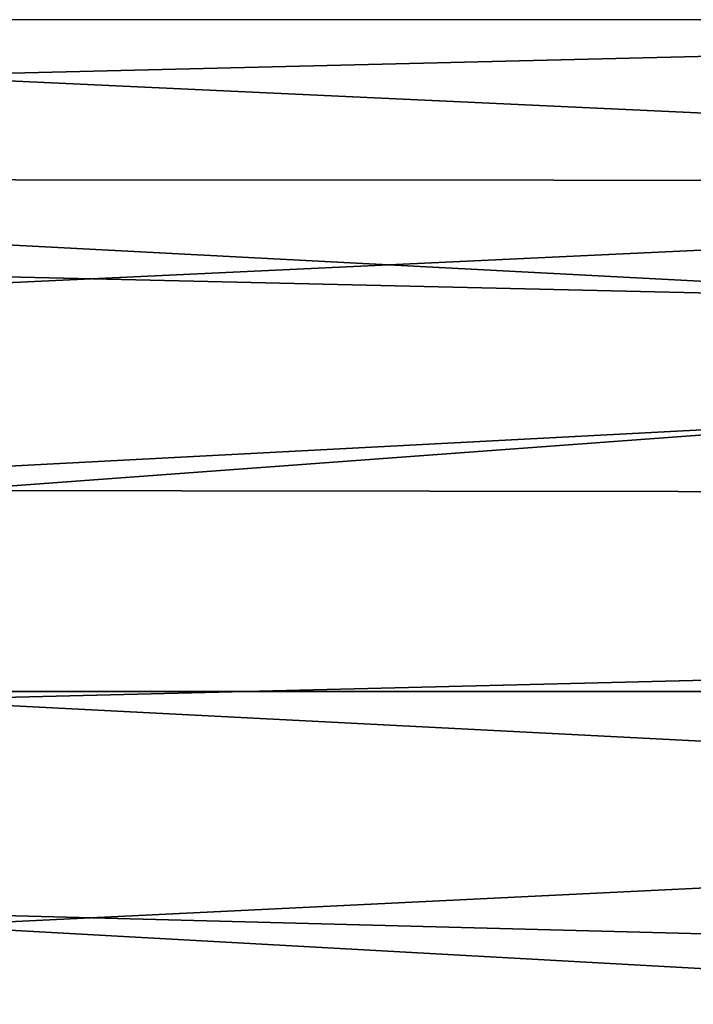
# Model space of a CAD drawing. Header units: millimetres. Extents: x -41 to 9, y -3 to 403.
# Tile 482 of 505: x -24.06 to -21.43, y 363.76 to 367.6. Entities that reach past the tile are written whole.
import ezdxf

# ---------------------------------------------------------------- set-up
doc = ezdxf.new("R2010")
doc.units = ezdxf.units.MM
doc.header["$LTSCALE"] = 81.481481
for name, color, linetype in [('1222', 7, 'CONTINUOUS'), ('1223', 7, 'CONTINUOUS'), ('1225', 7, 'CONTINUOUS'), ('1253', 7, 'CONTINUOUS')]:
    doc.layers.add(name, color=color, linetype=linetype)

msp = doc.modelspace()

# ---------------------------------------------------------------- linework, layer by layer
at = {"layer": '1222', "linetype": 'Continuous'}
for points in [[(9.125, 367.6006, 83.3181), (9.125, 368.8485, 82.2092), (-40.875, 367.6013, 83.3175), (9.125, 367.6006, 83.3181)], [(-40.875, 364.9808, 85.3833), (9.125, 367.6006, 83.3181), (-40.875, 367.6013, 83.3175), (-40.875, 364.9808, 85.3833)], [(9.125, 364.9803, 85.3836), (9.125, 367.6006, 83.3181), (-40.875, 364.9808, 85.3833), (9.125, 364.9803, 85.3836)], [(-40.875, 362.2054, 87.2377), (9.125, 364.9803, 85.3836), (-40.875, 364.9808, 85.3833), (-40.875, 362.2054, 87.2377)], [(9.125, 362.205, 87.2379), (9.125, 364.9803, 85.3836), (-40.875, 362.2054, 87.2377), (9.125, 362.205, 87.2379)]]:
    msp.add_3dface(points, dxfattribs=at)
at = {"layer": '1223', "linetype": 'Continuous'}
for points in [[(-40.875, 367.6016, 18.6828), (9.125, 364.9804, 16.6165), (-40.875, 364.9804, 16.6164), (-40.875, 367.6016, 18.6828)], [(9.125, 367.6012, 18.6825), (9.125, 364.9804, 16.6165), (-40.875, 367.6016, 18.6828), (9.125, 367.6012, 18.6825)], [(-40.875, 364.9804, 16.6164), (9.125, 362.206, 14.7627), (-40.875, 362.2054, 14.7623), (-40.875, 364.9804, 16.6164)], [(9.125, 364.9804, 16.6165), (9.125, 362.206, 14.7627), (-40.875, 364.9804, 16.6164), (9.125, 364.9804, 16.6165)]]:
    msp.add_3dface(points, dxfattribs=at)
at = {"layer": '1225', "linetype": 'Continuous'}
for points in [[(-40.875, 366.9863, 80.2537), (-40.875, 368.1428, 79.1428), (-15.675, 366.9706, 80.2682), (-40.875, 366.9863, 80.2537)], [(-15.675, 366.9706, 80.2682), (-40.875, 368.1428, 79.1428), (-15.675, 368.1428, 79.1428), (-15.675, 366.9706, 80.2682)], [(-40.875, 365.7861, 81.3169), (-40.875, 366.9863, 80.2537), (-15.675, 366.9706, 80.2682), (-40.875, 365.7861, 81.3169)], [(-15.675, 365.7532, 81.3449), (-40.875, 365.7861, 81.3169), (-15.675, 366.9706, 80.2682), (-15.675, 365.7532, 81.3449)], [(-40.875, 363.2635, 83.2932), (-40.875, 365.7861, 81.3169), (-15.675, 364.4929, 82.3709), (-40.875, 363.2635, 83.2932)], [(-15.675, 364.4929, 82.3709), (-40.875, 365.7861, 81.3169), (-15.675, 365.7532, 81.3449), (-15.675, 364.4929, 82.3709)], [(-15.675, 363.1922, 83.3444), (-40.875, 363.2635, 83.2932), (-15.675, 364.4929, 82.3709), (-15.675, 363.1922, 83.3444)]]:
    msp.add_3dface(points, dxfattribs=at)
at = {"layer": '1253', "linetype": 'Continuous'}
for points in [[(-40.875, 369.2524, 24.0123), (-40.875, 366.9858, 21.7458), (-15.675, 368.7435, 23.4709), (-40.875, 369.2524, 24.0123)], [(-40.875, 366.9858, 21.7458), (-15.675, 367.5959, 22.3206), (-15.675, 368.7435, 23.4709), (-40.875, 366.9858, 21.7458)], [(-40.875, 366.9858, 21.7458), (-15.675, 366.4023, 21.2182), (-15.675, 367.5959, 22.3206), (-40.875, 366.9858, 21.7458)], [(-40.875, 366.9858, 21.7458), (-40.875, 364.5443, 19.6692), (-15.675, 366.4023, 21.2182), (-40.875, 366.9858, 21.7458)], [(-40.875, 364.5443, 19.6692), (-15.675, 365.1648, 20.1654), (-15.675, 366.4023, 21.2182), (-40.875, 364.5443, 19.6692)], [(-40.875, 364.5443, 19.6692), (-15.675, 363.8854, 19.164), (-15.675, 365.1648, 20.1654), (-40.875, 364.5443, 19.6692)], [(-40.875, 364.5443, 19.6692), (-40.875, 361.9442, 17.7962), (-15.675, 363.8854, 19.164), (-40.875, 364.5443, 19.6692)], [(-40.875, 361.9442, 17.7962), (-15.675, 362.5661, 18.2157), (-15.675, 363.8854, 19.164), (-40.875, 361.9442, 17.7962)]]:
    msp.add_3dface(points, dxfattribs=at)

doc.saveas('drawing.dxf')
